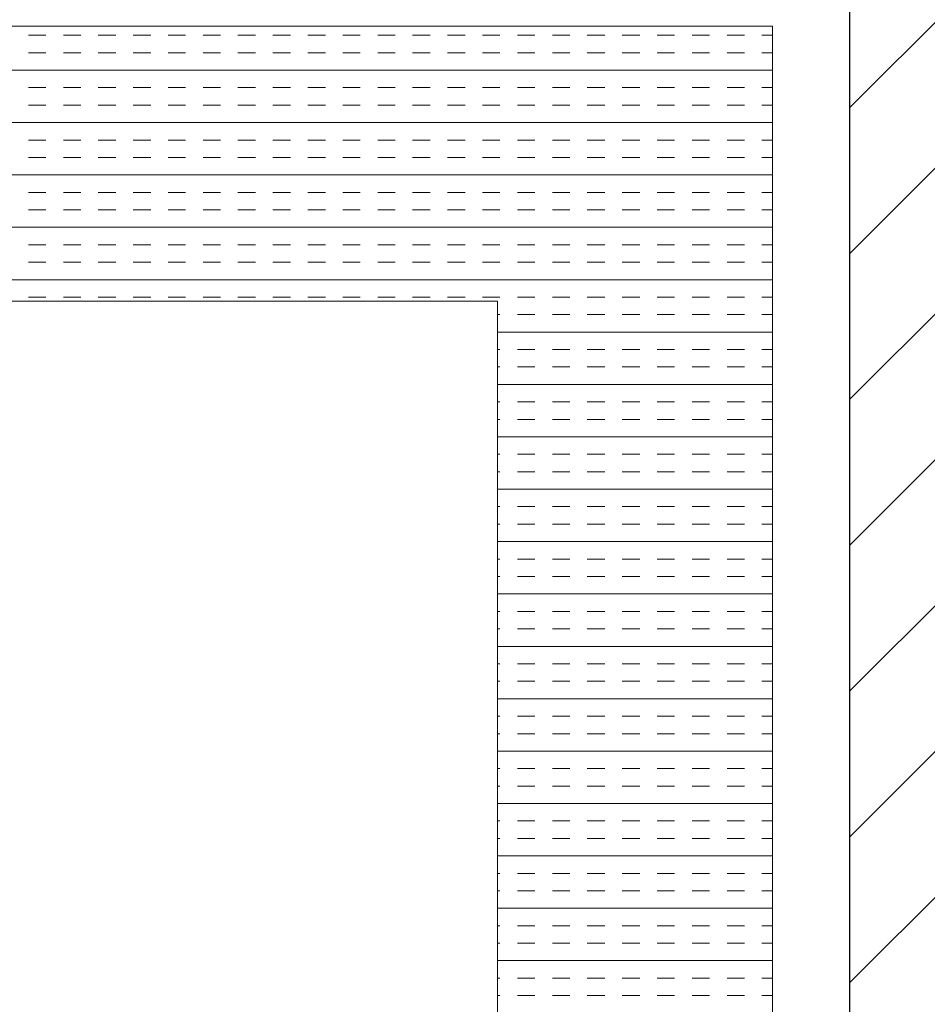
# Model space of a CAD drawing. Extents: x 3940905 to 4145695, y 925352 to 1109797.
# Tile 830 of 1056: x 4041206 to 4041371, y 1100474 to 1100653. Entities that reach past the tile are written whole.
import ezdxf

# ---------------------------------------------------------------- set-up
doc = ezdxf.new("R2010")
doc.units = 0
doc.header["$LTSCALE"] = 750
doc.header["$MEASUREMENT"] = 0
doc.layers.add('CIVIL WALLS', color=7, linetype='CONTINUOUS', lineweight=30)
doc.layers.add('CKD Equipments', color=252, linetype='CONTINUOUS', lineweight=0)
doc.layers.add('S-Hatch_8', color=7, linetype='CONTINUOUS')

msp = doc.modelspace()

# ---------------------------------------------------------------- hatches: boundary and pattern name
at = {"layer": 'S-Hatch_8'}
h = msp.add_hatch(dxfattribs=at)
h.set_pattern_fill('ANSI31', color=6, scale=150)
h.set_pattern_definition([(45, (55598.317, 54286.193), (-13.25825215, 13.25825215), [])])
h.paths.add_polyline_path([(4032909.71, 1095539.54), (4032784.71, 1095539.54), (4032784.71, 1094658.28), (4032909.71, 1094658.28)], flags=16)
h.paths.add_polyline_path([(4032934.71, 1095564.54), (4032759.71, 1095564.54), (4032759.71, 1094633.28), (4032934.71, 1094633.28)])
h.paths.add_polyline_path([(4036035.81, 1097319.5), (4036035.81, 1097194.49), (4032909.71, 1097194.5), (4032909.71, 1096488.48), (4032784.71, 1096488.48), (4032784.71, 1097319.5)], flags=16)
h.paths.add_polyline_path([(4039335.65, 1096588.98), (4040987, 1096589), (4040987, 1096464), (4039335.65, 1096463.98)], flags=17)
h.paths.add_polyline_path([(4039335.65, 1096613.98), (4041012, 1096614), (4041012, 1096439), (4039335.65, 1096438.98)])
h.paths.add_polyline_path([(4040862, 1095258.74), (4040862, 1095688.98), (4040987, 1095688.98), (4040987, 1095258.74), (4042012, 1095258.74), (4042012, 1095133.64), (4039635.81, 1095133.59), (4039635.81, 1095258.69)], flags=16)
h.paths.add_polyline_path([(4040837, 1095283.64), (4040837, 1095688.98), (4041012, 1095688.98), (4041012, 1095283.64), (4042037, 1095283.64), (4042037, 1095108.64), (4039635.81, 1095108.64), (4039635.81, 1095283.64)])
h.paths.add_polyline_path([(4044826.61, 1095744.14), (4044825.06, 1098019.68), (4044714.13, 1098019.44), (4044714.13, 1096994.44), (4043387, 1096994.44), (4043387, 1098078.44), (4043262, 1098078.44), (4043262, 1094831.38), (4043387, 1094831.38), (4043387, 1096869.44), (4044714.13, 1096869.44), (4044714.13, 1095868.9), (4044186.93, 1095868.93), (4044186.93, 1095743.93)], flags=17)
h.paths.add_polyline_path([(4044825.05, 1098044.44), (4044689.13, 1098044.44), (4044689.13, 1097019.44), (4043412, 1097019.44), (4043412, 1098103.44), (4043237, 1098103.44), (4043237, 1094806.38), (4043412, 1094806.38), (4043412, 1096844.44), (4044689.13, 1096844.44), (4044689.13, 1095893.9), (4044161.93, 1095893.93), (4044161.93, 1095718.93), (4044826.63, 1095719.38)])
h.paths.add_polyline_path([(4043387, 1099092.27), (4043753.59, 1099092.27), (4043753.59, 1099217.27), (4043263.42, 1099217.27), (4043263.42, 1098878.43), (4043387, 1098878.43)], flags=16)
h.paths.add_polyline_path([(4043412, 1099067.27), (4043753.59, 1099067.27), (4043753.59, 1099242.27), (4043236.95, 1099242.27), (4043237, 1098853.43), (4043412, 1098853.43)])
h.paths.add_polyline_path([(4041381.49, 1099092.27), (4041381.49, 1102053.43), (4041506.49, 1102053.43), (4041506.49, 1099217.27), (4042311.1, 1099217.27), (4042311.1, 1099092.27)], flags=16)
h.paths.add_polyline_path([(4041356.49, 1099067.27), (4041356.49, 1102078.43), (4041531.49, 1102078.43), (4041531.49, 1099242.27), (4042336.1, 1099242.27), (4042336.1, 1099067.27)])
h.paths.add_polyline_path([(4035556.81, 1097344.5), (4035556.81, 1097319.5), (4035436.81, 1097319.5), (4035436.81, 1097344.5), (4032759.71, 1097344.5), (4032759.71, 1096463.48), (4032934.71, 1096463.48), (4032934.71, 1097169.5), (4036035.81, 1097168.95), (4036035.81, 1097344.5)])

# ---------------------------------------------------------------- linework, layer by layer
at = {"layer": 'CIVIL WALLS', "color": 6, "elevation": -7.61}
msp.add_lwpolyline([(4041356.49, 1099067.27), (4041356.49, 1102078.43), (4041531.49, 1102078.43), (4041531.49, 1099242.27), (4042336.1, 1099242.27), (4042336.1, 1099067.27)], close=True, dxfattribs=at)
at = {"layer": 'CKD Equipments'}
for p, q in [((4041342.42, 1100651.64, -7.61), (4040524.42, 1100651.64, -7.61)), ((4041342.42, 1099951.64, -7.61), (4041342.42, 1100651.64, -7.61)), ((4041292.42, 1100601.64, -7.61), (4040574.42, 1100601.64, -7.61)), ((4041292.42, 1100001.64, -7.61), (4041292.42, 1100601.64, -7.61))]:
    msp.add_line(p, q, dxfattribs=at)
at = {"layer": 'CKD Equipments', "color": 4, "linetype": 'Continuous'}
for p, q in [((4041210.35, 1100649.98, -7.61), (4041207.17, 1100649.98, -7.61)), ((4041216.7, 1100649.98, -7.61), (4041213.52, 1100649.98, -7.61)), ((4041223.05, 1100649.98, -7.61), (4041219.87, 1100649.98, -7.61)), ((4041229.4, 1100649.98, -7.61), (4041226.22, 1100649.98, -7.61)), ((4041235.75, 1100649.98, -7.61), (4041232.57, 1100649.98, -7.61)), ((4041242.1, 1100649.98, -7.61), (4041238.92, 1100649.98, -7.61)), ((4041248.45, 1100649.98, -7.61), (4041245.27, 1100649.98, -7.61)), ((4041254.8, 1100649.98, -7.61), (4041251.62, 1100649.98, -7.61)), ((4041261.15, 1100649.98, -7.61), (4041257.97, 1100649.98, -7.61)), ((4041267.5, 1100649.98, -7.61), (4041264.32, 1100649.98, -7.61)), ((4041273.85, 1100649.98, -7.61), (4041270.67, 1100649.98, -7.61)), ((4041280.2, 1100649.98, -7.61), (4041277.02, 1100649.98, -7.61)), ((4041286.55, 1100649.98, -7.61), (4041283.37, 1100649.98, -7.61)), ((4041292.9, 1100649.98, -7.61), (4041289.72, 1100649.98, -7.61)), ((4041299.25, 1100649.98, -7.61), (4041296.07, 1100649.98, -7.61)), ((4041305.6, 1100649.98, -7.61), (4041302.42, 1100649.98, -7.61)), ((4041311.95, 1100649.98, -7.61), (4041308.77, 1100649.98, -7.61)), ((4041318.3, 1100649.98, -7.61), (4041315.12, 1100649.98, -7.61)), ((4041324.65, 1100649.98, -7.61), (4041321.47, 1100649.98, -7.61)), ((4041331, 1100649.98, -7.61), (4041327.82, 1100649.98, -7.61)), ((4041337.35, 1100649.98, -7.61), (4041334.17, 1100649.98, -7.61)), ((4041342.42, 1100649.98, -7.61), (4041340.52, 1100649.98, -7.61)), ((4041210.35, 1100646.81, -7.61), (4041207.17, 1100646.81, -7.61)), ((4041216.7, 1100646.81, -7.61), (4041213.52, 1100646.81, -7.61)), ((4041223.05, 1100646.81, -7.61), (4041219.87, 1100646.81, -7.61)), ((4041229.4, 1100646.81, -7.61), (4041226.22, 1100646.81, -7.61)), ((4041235.75, 1100646.81, -7.61), (4041232.57, 1100646.81, -7.61)), ((4041242.1, 1100646.81, -7.61), (4041238.92, 1100646.81, -7.61)), ((4041248.45, 1100646.81, -7.61), (4041245.27, 1100646.81, -7.61)), ((4041254.8, 1100646.81, -7.61), (4041251.62, 1100646.81, -7.61)), ((4041261.15, 1100646.81, -7.61), (4041257.97, 1100646.81, -7.61)), ((4041267.5, 1100646.81, -7.61), (4041264.32, 1100646.81, -7.61)), ((4041273.85, 1100646.81, -7.61), (4041270.67, 1100646.81, -7.61)), ((4041280.2, 1100646.81, -7.61), (4041277.02, 1100646.81, -7.61)), ((4041286.55, 1100646.81, -7.61), (4041283.37, 1100646.81, -7.61)), ((4041292.9, 1100646.81, -7.61), (4041289.72, 1100646.81, -7.61)), ((4041299.25, 1100646.81, -7.61), (4041296.07, 1100646.81, -7.61)), ((4041305.6, 1100646.81, -7.61), (4041302.42, 1100646.81, -7.61)), ((4041311.95, 1100646.81, -7.61), (4041308.77, 1100646.81, -7.61)), ((4041318.3, 1100646.81, -7.61), (4041315.12, 1100646.81, -7.61)), ((4041324.65, 1100646.81, -7.61), (4041321.47, 1100646.81, -7.61)), ((4041331, 1100646.81, -7.61), (4041327.82, 1100646.81, -7.61)), ((4041337.35, 1100646.81, -7.61), (4041334.17, 1100646.81, -7.61)), ((4041342.42, 1100646.81, -7.61), (4041340.52, 1100646.81, -7.61)), ((4041342.42, 1100643.63, -7.61), (4040524.42, 1100643.63, -7.61)), ((4041210.35, 1100640.46, -7.61), (4041207.17, 1100640.46, -7.61)), ((4041216.7, 1100640.46, -7.61), (4041213.52, 1100640.46, -7.61)), ((4041223.05, 1100640.46, -7.61), (4041219.87, 1100640.46, -7.61)), ((4041229.4, 1100640.46, -7.61), (4041226.22, 1100640.46, -7.61)), ((4041235.75, 1100640.46, -7.61), (4041232.57, 1100640.46, -7.61)), ((4041242.1, 1100640.46, -7.61), (4041238.92, 1100640.46, -7.61)), ((4041248.45, 1100640.46, -7.61), (4041245.27, 1100640.46, -7.61)), ((4041254.8, 1100640.46, -7.61), (4041251.62, 1100640.46, -7.61)), ((4041261.15, 1100640.46, -7.61), (4041257.97, 1100640.46, -7.61)), ((4041267.5, 1100640.46, -7.61), (4041264.32, 1100640.46, -7.61)), ((4041273.85, 1100640.46, -7.61), (4041270.67, 1100640.46, -7.61)), ((4041280.2, 1100640.46, -7.61), (4041277.02, 1100640.46, -7.61)), ((4041286.55, 1100640.46, -7.61), (4041283.37, 1100640.46, -7.61)), ((4041292.9, 1100640.46, -7.61), (4041289.72, 1100640.46, -7.61)), ((4041299.25, 1100640.46, -7.61), (4041296.07, 1100640.46, -7.61)), ((4041305.6, 1100640.46, -7.61), (4041302.42, 1100640.46, -7.61)), ((4041311.95, 1100640.46, -7.61), (4041308.77, 1100640.46, -7.61)), ((4041318.3, 1100640.46, -7.61), (4041315.12, 1100640.46, -7.61)), ((4041324.65, 1100640.46, -7.61), (4041321.47, 1100640.46, -7.61)), ((4041331, 1100640.46, -7.61), (4041327.82, 1100640.46, -7.61)), ((4041337.35, 1100640.46, -7.61), (4041334.17, 1100640.46, -7.61)), ((4041342.42, 1100640.46, -7.61), (4041340.52, 1100640.46, -7.61)), ((4041210.35, 1100637.28, -7.61), (4041207.17, 1100637.28, -7.61)), ((4041216.7, 1100637.28, -7.61), (4041213.52, 1100637.28, -7.61)), ((4041223.05, 1100637.28, -7.61), (4041219.87, 1100637.28, -7.61)), ((4041229.4, 1100637.28, -7.61), (4041226.22, 1100637.28, -7.61)), ((4041235.75, 1100637.28, -7.61), (4041232.57, 1100637.28, -7.61)), ((4041242.1, 1100637.28, -7.61), (4041238.92, 1100637.28, -7.61)), ((4041248.45, 1100637.28, -7.61), (4041245.27, 1100637.28, -7.61)), ((4041254.8, 1100637.28, -7.61), (4041251.62, 1100637.28, -7.61)), ((4041261.15, 1100637.28, -7.61), (4041257.97, 1100637.28, -7.61)), ((4041267.5, 1100637.28, -7.61), (4041264.32, 1100637.28, -7.61)), ((4041273.85, 1100637.28, -7.61), (4041270.67, 1100637.28, -7.61)), ((4041280.2, 1100637.28, -7.61), (4041277.02, 1100637.28, -7.61)), ((4041286.55, 1100637.28, -7.61), (4041283.37, 1100637.28, -7.61)), ((4041292.9, 1100637.28, -7.61), (4041289.72, 1100637.28, -7.61)), ((4041299.25, 1100637.28, -7.61), (4041296.07, 1100637.28, -7.61)), ((4041305.6, 1100637.28, -7.61), (4041302.42, 1100637.28, -7.61)), ((4041311.95, 1100637.28, -7.61), (4041308.77, 1100637.28, -7.61)), ((4041318.3, 1100637.28, -7.61), (4041315.12, 1100637.28, -7.61)), ((4041324.65, 1100637.28, -7.61), (4041321.47, 1100637.28, -7.61)), ((4041331, 1100637.28, -7.61), (4041327.82, 1100637.28, -7.61)), ((4041337.35, 1100637.28, -7.61), (4041334.17, 1100637.28, -7.61)), ((4041342.42, 1100637.28, -7.61), (4041340.52, 1100637.28, -7.61)), ((4041342.42, 1100634.11, -7.61), (4040524.42, 1100634.11, -7.61)), ((4041210.35, 1100630.93, -7.61), (4041207.17, 1100630.93, -7.61)), ((4041216.7, 1100630.93, -7.61), (4041213.52, 1100630.93, -7.61)), ((4041223.05, 1100630.93, -7.61), (4041219.87, 1100630.93, -7.61)), ((4041229.4, 1100630.93, -7.61), (4041226.22, 1100630.93, -7.61)), ((4041235.75, 1100630.93, -7.61), (4041232.57, 1100630.93, -7.61)), ((4041242.1, 1100630.93, -7.61), (4041238.92, 1100630.93, -7.61)), ((4041248.45, 1100630.93, -7.61), (4041245.27, 1100630.93, -7.61)), ((4041254.8, 1100630.93, -7.61), (4041251.62, 1100630.93, -7.61)), ((4041261.15, 1100630.93, -7.61), (4041257.97, 1100630.93, -7.61)), ((4041267.5, 1100630.93, -7.61), (4041264.32, 1100630.93, -7.61)), ((4041273.85, 1100630.93, -7.61), (4041270.67, 1100630.93, -7.61)), ((4041280.2, 1100630.93, -7.61), (4041277.02, 1100630.93, -7.61)), ((4041286.55, 1100630.93, -7.61), (4041283.37, 1100630.93, -7.61)), ((4041292.9, 1100630.93, -7.61), (4041289.72, 1100630.93, -7.61)), ((4041299.25, 1100630.93, -7.61), (4041296.07, 1100630.93, -7.61)), ((4041305.6, 1100630.93, -7.61), (4041302.42, 1100630.93, -7.61)), ((4041311.95, 1100630.93, -7.61), (4041308.77, 1100630.93, -7.61)), ((4041318.3, 1100630.93, -7.61), (4041315.12, 1100630.93, -7.61)), ((4041324.65, 1100630.93, -7.61), (4041321.47, 1100630.93, -7.61)), ((4041331, 1100630.93, -7.61), (4041327.82, 1100630.93, -7.61)), ((4041337.35, 1100630.93, -7.61), (4041334.17, 1100630.93, -7.61)), ((4041342.42, 1100630.93, -7.61), (4041340.52, 1100630.93, -7.61)), ((4041210.35, 1100627.76, -7.61), (4041207.17, 1100627.76, -7.61)), ((4041216.7, 1100627.76, -7.61), (4041213.52, 1100627.76, -7.61)), ((4041223.05, 1100627.76, -7.61), (4041219.87, 1100627.76, -7.61)), ((4041229.4, 1100627.76, -7.61), (4041226.22, 1100627.76, -7.61)), ((4041235.75, 1100627.76, -7.61), (4041232.57, 1100627.76, -7.61)), ((4041242.1, 1100627.76, -7.61), (4041238.92, 1100627.76, -7.61)), ((4041248.45, 1100627.76, -7.61), (4041245.27, 1100627.76, -7.61)), ((4041254.8, 1100627.76, -7.61), (4041251.62, 1100627.76, -7.61)), ((4041261.15, 1100627.76, -7.61), (4041257.97, 1100627.76, -7.61)), ((4041267.5, 1100627.76, -7.61), (4041264.32, 1100627.76, -7.61)), ((4041273.85, 1100627.76, -7.61), (4041270.67, 1100627.76, -7.61)), ((4041280.2, 1100627.76, -7.61), (4041277.02, 1100627.76, -7.61)), ((4041286.55, 1100627.76, -7.61), (4041283.37, 1100627.76, -7.61)), ((4041292.9, 1100627.76, -7.61), (4041289.72, 1100627.76, -7.61)), ((4041299.25, 1100627.76, -7.61), (4041296.07, 1100627.76, -7.61)), ((4041305.6, 1100627.76, -7.61), (4041302.42, 1100627.76, -7.61)), ((4041311.95, 1100627.76, -7.61), (4041308.77, 1100627.76, -7.61)), ((4041318.3, 1100627.76, -7.61), (4041315.12, 1100627.76, -7.61)), ((4041324.65, 1100627.76, -7.61), (4041321.47, 1100627.76, -7.61)), ((4041331, 1100627.76, -7.61), (4041327.82, 1100627.76, -7.61)), ((4041337.35, 1100627.76, -7.61), (4041334.17, 1100627.76, -7.61)), ((4041342.42, 1100627.76, -7.61), (4041340.52, 1100627.76, -7.61)), ((4041342.42, 1100624.58, -7.61), (4040524.42, 1100624.58, -7.61)), ((4041210.35, 1100621.41, -7.61), (4041207.17, 1100621.41, -7.61)), ((4041216.7, 1100621.41, -7.61), (4041213.52, 1100621.41, -7.61)), ((4041223.05, 1100621.41, -7.61), (4041219.87, 1100621.41, -7.61)), ((4041229.4, 1100621.41, -7.61), (4041226.22, 1100621.41, -7.61)), ((4041235.75, 1100621.41, -7.61), (4041232.57, 1100621.41, -7.61)), ((4041242.1, 1100621.41, -7.61), (4041238.92, 1100621.41, -7.61)), ((4041248.45, 1100621.41, -7.61), (4041245.27, 1100621.41, -7.61)), ((4041254.8, 1100621.41, -7.61), (4041251.62, 1100621.41, -7.61)), ((4041261.15, 1100621.41, -7.61), (4041257.97, 1100621.41, -7.61)), ((4041267.5, 1100621.41, -7.61), (4041264.32, 1100621.41, -7.61)), ((4041273.85, 1100621.41, -7.61), (4041270.67, 1100621.41, -7.61)), ((4041280.2, 1100621.41, -7.61), (4041277.02, 1100621.41, -7.61)), ((4041286.55, 1100621.41, -7.61), (4041283.37, 1100621.41, -7.61)), ((4041292.9, 1100621.41, -7.61), (4041289.72, 1100621.41, -7.61)), ((4041299.25, 1100621.41, -7.61), (4041296.07, 1100621.41, -7.61)), ((4041305.6, 1100621.41, -7.61), (4041302.42, 1100621.41, -7.61)), ((4041311.95, 1100621.41, -7.61), (4041308.77, 1100621.41, -7.61)), ((4041318.3, 1100621.41, -7.61), (4041315.12, 1100621.41, -7.61)), ((4041324.65, 1100621.41, -7.61), (4041321.47, 1100621.41, -7.61)), ((4041331, 1100621.41, -7.61), (4041327.82, 1100621.41, -7.61)), ((4041337.35, 1100621.41, -7.61), (4041334.17, 1100621.41, -7.61)), ((4041342.42, 1100621.41, -7.61), (4041340.52, 1100621.41, -7.61)), ((4041210.35, 1100618.23, -7.61), (4041207.17, 1100618.23, -7.61)), ((4041216.7, 1100618.23, -7.61), (4041213.52, 1100618.23, -7.61)), ((4041223.05, 1100618.23, -7.61), (4041219.87, 1100618.23, -7.61)), ((4041229.4, 1100618.23, -7.61), (4041226.22, 1100618.23, -7.61)), ((4041235.75, 1100618.23, -7.61), (4041232.57, 1100618.23, -7.61)), ((4041242.1, 1100618.23, -7.61), (4041238.92, 1100618.23, -7.61)), ((4041248.45, 1100618.23, -7.61), (4041245.27, 1100618.23, -7.61)), ((4041254.8, 1100618.23, -7.61), (4041251.62, 1100618.23, -7.61)), ((4041261.15, 1100618.23, -7.61), (4041257.97, 1100618.23, -7.61)), ((4041267.5, 1100618.23, -7.61), (4041264.32, 1100618.23, -7.61)), ((4041273.85, 1100618.23, -7.61), (4041270.67, 1100618.23, -7.61)), ((4041280.2, 1100618.23, -7.61), (4041277.02, 1100618.23, -7.61)), ((4041286.55, 1100618.23, -7.61), (4041283.37, 1100618.23, -7.61)), ((4041292.9, 1100618.23, -7.61), (4041289.72, 1100618.23, -7.61)), ((4041299.25, 1100618.23, -7.61), (4041296.07, 1100618.23, -7.61)), ((4041305.6, 1100618.23, -7.61), (4041302.42, 1100618.23, -7.61)), ((4041311.95, 1100618.23, -7.61), (4041308.77, 1100618.23, -7.61)), ((4041318.3, 1100618.23, -7.61), (4041315.12, 1100618.23, -7.61)), ((4041324.65, 1100618.23, -7.61), (4041321.47, 1100618.23, -7.61)), ((4041331, 1100618.23, -7.61), (4041327.82, 1100618.23, -7.61)), ((4041337.35, 1100618.23, -7.61), (4041334.17, 1100618.23, -7.61)), ((4041342.42, 1100618.23, -7.61), (4041340.52, 1100618.23, -7.61)), ((4041342.42, 1100615.06, -7.61), (4040524.42, 1100615.06, -7.61)), ((4041210.35, 1100611.88, -7.61), (4041207.17, 1100611.88, -7.61)), ((4041216.7, 1100611.88, -7.61), (4041213.52, 1100611.88, -7.61)), ((4041223.05, 1100611.88, -7.61), (4041219.87, 1100611.88, -7.61)), ((4041229.4, 1100611.88, -7.61), (4041226.22, 1100611.88, -7.61)), ((4041235.75, 1100611.88, -7.61), (4041232.57, 1100611.88, -7.61)), ((4041242.1, 1100611.88, -7.61), (4041238.92, 1100611.88, -7.61)), ((4041248.45, 1100611.88, -7.61), (4041245.27, 1100611.88, -7.61)), ((4041254.8, 1100611.88, -7.61), (4041251.62, 1100611.88, -7.61)), ((4041261.15, 1100611.88, -7.61), (4041257.97, 1100611.88, -7.61)), ((4041267.5, 1100611.88, -7.61), (4041264.32, 1100611.88, -7.61)), ((4041273.85, 1100611.88, -7.61), (4041270.67, 1100611.88, -7.61)), ((4041280.2, 1100611.88, -7.61), (4041277.02, 1100611.88, -7.61)), ((4041286.55, 1100611.88, -7.61), (4041283.37, 1100611.88, -7.61)), ((4041292.9, 1100611.88, -7.61), (4041289.72, 1100611.88, -7.61)), ((4041299.25, 1100611.88, -7.61), (4041296.07, 1100611.88, -7.61)), ((4041305.6, 1100611.88, -7.61), (4041302.42, 1100611.88, -7.61)), ((4041311.95, 1100611.88, -7.61), (4041308.77, 1100611.88, -7.61)), ((4041318.3, 1100611.88, -7.61), (4041315.12, 1100611.88, -7.61)), ((4041324.65, 1100611.88, -7.61), (4041321.47, 1100611.88, -7.61)), ((4041331, 1100611.88, -7.61), (4041327.82, 1100611.88, -7.61)), ((4041337.35, 1100611.88, -7.61), (4041334.17, 1100611.88, -7.61)), ((4041342.42, 1100611.88, -7.61), (4041340.52, 1100611.88, -7.61)), ((4041210.35, 1100608.71, -7.61), (4041207.17, 1100608.71, -7.61)), ((4041216.7, 1100608.71, -7.61), (4041213.52, 1100608.71, -7.61)), ((4041223.05, 1100608.71, -7.61), (4041219.87, 1100608.71, -7.61)), ((4041229.4, 1100608.71, -7.61), (4041226.22, 1100608.71, -7.61)), ((4041235.75, 1100608.71, -7.61), (4041232.57, 1100608.71, -7.61)), ((4041242.1, 1100608.71, -7.61), (4041238.92, 1100608.71, -7.61)), ((4041248.45, 1100608.71, -7.61), (4041245.27, 1100608.71, -7.61)), ((4041254.8, 1100608.71, -7.61), (4041251.62, 1100608.71, -7.61)), ((4041261.15, 1100608.71, -7.61), (4041257.97, 1100608.71, -7.61)), ((4041267.5, 1100608.71, -7.61), (4041264.32, 1100608.71, -7.61)), ((4041273.85, 1100608.71, -7.61), (4041270.67, 1100608.71, -7.61)), ((4041280.2, 1100608.71, -7.61), (4041277.02, 1100608.71, -7.61)), ((4041286.55, 1100608.71, -7.61), (4041283.37, 1100608.71, -7.61)), ((4041292.9, 1100608.71, -7.61), (4041289.72, 1100608.71, -7.61)), ((4041299.25, 1100608.71, -7.61), (4041296.07, 1100608.71, -7.61)), ((4041305.6, 1100608.71, -7.61), (4041302.42, 1100608.71, -7.61)), ((4041311.95, 1100608.71, -7.61), (4041308.77, 1100608.71, -7.61)), ((4041318.3, 1100608.71, -7.61), (4041315.12, 1100608.71, -7.61)), ((4041324.65, 1100608.71, -7.61), (4041321.47, 1100608.71, -7.61)), ((4041331, 1100608.71, -7.61), (4041327.82, 1100608.71, -7.61)), ((4041337.35, 1100608.71, -7.61), (4041334.17, 1100608.71, -7.61)), ((4041342.42, 1100608.71, -7.61), (4041340.52, 1100608.71, -7.61)), ((4041342.42, 1100605.53, -7.61), (4040524.42, 1100605.53, -7.61)), ((4041210.35, 1100602.36, -7.61), (4041207.17, 1100602.36, -7.61)), ((4041216.7, 1100602.36, -7.61), (4041213.52, 1100602.36, -7.61)), ((4041223.05, 1100602.36, -7.61), (4041219.87, 1100602.36, -7.61)), ((4041229.4, 1100602.36, -7.61), (4041226.22, 1100602.36, -7.61)), ((4041235.75, 1100602.36, -7.61), (4041232.57, 1100602.36, -7.61)), ((4041242.1, 1100602.36, -7.61), (4041238.92, 1100602.36, -7.61)), ((4041248.45, 1100602.36, -7.61), (4041245.27, 1100602.36, -7.61)), ((4041254.8, 1100602.36, -7.61), (4041251.62, 1100602.36, -7.61)), ((4041261.15, 1100602.36, -7.61), (4041257.97, 1100602.36, -7.61)), ((4041267.5, 1100602.36, -7.61), (4041264.32, 1100602.36, -7.61)), ((4041273.85, 1100602.36, -7.61), (4041270.67, 1100602.36, -7.61)), ((4041280.2, 1100602.36, -7.61), (4041277.02, 1100602.36, -7.61)), ((4041286.55, 1100602.36, -7.61), (4041283.37, 1100602.36, -7.61)), ((4041292.9, 1100602.36, -7.61), (4041289.72, 1100602.36, -7.61)), ((4041299.25, 1100602.36, -7.61), (4041296.07, 1100602.36, -7.61)), ((4041305.6, 1100602.36, -7.61), (4041302.42, 1100602.36, -7.61)), ((4041311.95, 1100602.36, -7.61), (4041308.77, 1100602.36, -7.61)), ((4041318.3, 1100602.36, -7.61), (4041315.12, 1100602.36, -7.61)), ((4041324.65, 1100602.36, -7.61), (4041321.47, 1100602.36, -7.61)), ((4041331, 1100602.36, -7.61), (4041327.82, 1100602.36, -7.61)), ((4041337.35, 1100602.36, -7.61), (4041334.17, 1100602.36, -7.61)), ((4041342.42, 1100602.36, -7.61), (4041340.52, 1100602.36, -7.61)), ((4041292.9, 1100599.18, -7.61), (4041292.42, 1100599.18, -7.61)), ((4041299.25, 1100599.18, -7.61), (4041296.07, 1100599.18, -7.61)), ((4041305.6, 1100599.18, -7.61), (4041302.42, 1100599.18, -7.61)), ((4041311.95, 1100599.18, -7.61), (4041308.77, 1100599.18, -7.61)), ((4041318.3, 1100599.18, -7.61), (4041315.12, 1100599.18, -7.61)), ((4041324.65, 1100599.18, -7.61), (4041321.47, 1100599.18, -7.61)), ((4041331, 1100599.18, -7.61), (4041327.82, 1100599.18, -7.61)), ((4041337.35, 1100599.18, -7.61), (4041334.17, 1100599.18, -7.61)), ((4041342.42, 1100599.18, -7.61), (4041340.52, 1100599.18, -7.61)), ((4041342.42, 1100596.01, -7.61), (4041292.42, 1100596.01, -7.61)), ((4041292.9, 1100592.83, -7.61), (4041292.42, 1100592.83, -7.61)), ((4041299.25, 1100592.83, -7.61), (4041296.07, 1100592.83, -7.61)), ((4041305.6, 1100592.83, -7.61), (4041302.42, 1100592.83, -7.61)), ((4041311.95, 1100592.83, -7.61), (4041308.77, 1100592.83, -7.61)), ((4041318.3, 1100592.83, -7.61), (4041315.12, 1100592.83, -7.61)), ((4041324.65, 1100592.83, -7.61), (4041321.47, 1100592.83, -7.61)), ((4041331, 1100592.83, -7.61), (4041327.82, 1100592.83, -7.61)), ((4041337.35, 1100592.83, -7.61), (4041334.17, 1100592.83, -7.61)), ((4041342.42, 1100592.83, -7.61), (4041340.52, 1100592.83, -7.61)), ((4041292.9, 1100589.66, -7.61), (4041292.42, 1100589.66, -7.61)), ((4041299.25, 1100589.66, -7.61), (4041296.07, 1100589.66, -7.61)), ((4041305.6, 1100589.66, -7.61), (4041302.42, 1100589.66, -7.61)), ((4041311.95, 1100589.66, -7.61), (4041308.77, 1100589.66, -7.61)), ((4041318.3, 1100589.66, -7.61), (4041315.12, 1100589.66, -7.61)), ((4041324.65, 1100589.66, -7.61), (4041321.47, 1100589.66, -7.61)), ((4041331, 1100589.66, -7.61), (4041327.82, 1100589.66, -7.61)), ((4041337.35, 1100589.66, -7.61), (4041334.17, 1100589.66, -7.61)), ((4041342.42, 1100589.66, -7.61), (4041340.52, 1100589.66, -7.61)), ((4041342.42, 1100586.48, -7.61), (4041292.42, 1100586.48, -7.61)), ((4041292.9, 1100583.31, -7.61), (4041292.42, 1100583.31, -7.61)), ((4041299.25, 1100583.31, -7.61), (4041296.07, 1100583.31, -7.61)), ((4041305.6, 1100583.31, -7.61), (4041302.42, 1100583.31, -7.61)), ((4041311.95, 1100583.31, -7.61), (4041308.77, 1100583.31, -7.61)), ((4041318.3, 1100583.31, -7.61), (4041315.12, 1100583.31, -7.61)), ((4041324.65, 1100583.31, -7.61), (4041321.47, 1100583.31, -7.61)), ((4041331, 1100583.31, -7.61), (4041327.82, 1100583.31, -7.61)), ((4041337.35, 1100583.31, -7.61), (4041334.17, 1100583.31, -7.61)), ((4041342.42, 1100583.31, -7.61), (4041340.52, 1100583.31, -7.61)), ((4041292.9, 1100580.13, -7.61), (4041292.42, 1100580.13, -7.61)), ((4041299.25, 1100580.13, -7.61), (4041296.07, 1100580.13, -7.61)), ((4041305.6, 1100580.13, -7.61), (4041302.42, 1100580.13, -7.61)), ((4041311.95, 1100580.13, -7.61), (4041308.77, 1100580.13, -7.61)), ((4041318.3, 1100580.13, -7.61), (4041315.12, 1100580.13, -7.61)), ((4041324.65, 1100580.13, -7.61), (4041321.47, 1100580.13, -7.61)), ((4041331, 1100580.13, -7.61), (4041327.82, 1100580.13, -7.61)), ((4041337.35, 1100580.13, -7.61), (4041334.17, 1100580.13, -7.61)), ((4041342.42, 1100580.13, -7.61), (4041340.52, 1100580.13, -7.61)), ((4041342.42, 1100576.96, -7.61), (4041292.42, 1100576.96, -7.61)), ((4041292.9, 1100573.78, -7.61), (4041292.42, 1100573.78, -7.61)), ((4041299.25, 1100573.78, -7.61), (4041296.07, 1100573.78, -7.61)), ((4041305.6, 1100573.78, -7.61), (4041302.42, 1100573.78, -7.61)), ((4041311.95, 1100573.78, -7.61), (4041308.77, 1100573.78, -7.61)), ((4041318.3, 1100573.78, -7.61), (4041315.12, 1100573.78, -7.61)), ((4041324.65, 1100573.78, -7.61), (4041321.47, 1100573.78, -7.61)), ((4041331, 1100573.78, -7.61), (4041327.82, 1100573.78, -7.61)), ((4041337.35, 1100573.78, -7.61), (4041334.17, 1100573.78, -7.61)), ((4041342.42, 1100573.78, -7.61), (4041340.52, 1100573.78, -7.61)), ((4041292.9, 1100570.61, -7.61), (4041292.42, 1100570.61, -7.61)), ((4041299.25, 1100570.61, -7.61), (4041296.07, 1100570.61, -7.61)), ((4041305.6, 1100570.61, -7.61), (4041302.42, 1100570.61, -7.61)), ((4041311.95, 1100570.61, -7.61), (4041308.77, 1100570.61, -7.61)), ((4041318.3, 1100570.61, -7.61), (4041315.12, 1100570.61, -7.61)), ((4041324.65, 1100570.61, -7.61), (4041321.47, 1100570.61, -7.61)), ((4041331, 1100570.61, -7.61), (4041327.82, 1100570.61, -7.61)), ((4041337.35, 1100570.61, -7.61), (4041334.17, 1100570.61, -7.61)), ((4041342.42, 1100570.61, -7.61), (4041340.52, 1100570.61, -7.61)), ((4041342.42, 1100567.43, -7.61), (4041292.42, 1100567.43, -7.61)), ((4041292.9, 1100564.26, -7.61), (4041292.42, 1100564.26, -7.61)), ((4041299.25, 1100564.26, -7.61), (4041296.07, 1100564.26, -7.61)), ((4041305.6, 1100564.26, -7.61), (4041302.42, 1100564.26, -7.61)), ((4041311.95, 1100564.26, -7.61), (4041308.77, 1100564.26, -7.61)), ((4041318.3, 1100564.26, -7.61), (4041315.12, 1100564.26, -7.61)), ((4041324.65, 1100564.26, -7.61), (4041321.47, 1100564.26, -7.61)), ((4041331, 1100564.26, -7.61), (4041327.82, 1100564.26, -7.61)), ((4041337.35, 1100564.26, -7.61), (4041334.17, 1100564.26, -7.61)), ((4041342.42, 1100564.26, -7.61), (4041340.52, 1100564.26, -7.61)), ((4041292.9, 1100561.08, -7.61), (4041292.42, 1100561.08, -7.61)), ((4041299.25, 1100561.08, -7.61), (4041296.07, 1100561.08, -7.61)), ((4041305.6, 1100561.08, -7.61), (4041302.42, 1100561.08, -7.61)), ((4041311.95, 1100561.08, -7.61), (4041308.77, 1100561.08, -7.61)), ((4041318.3, 1100561.08, -7.61), (4041315.12, 1100561.08, -7.61)), ((4041324.65, 1100561.08, -7.61), (4041321.47, 1100561.08, -7.61)), ((4041331, 1100561.08, -7.61), (4041327.82, 1100561.08, -7.61)), ((4041337.35, 1100561.08, -7.61), (4041334.17, 1100561.08, -7.61)), ((4041342.42, 1100561.08, -7.61), (4041340.52, 1100561.08, -7.61)), ((4041342.42, 1100557.91, -7.61), (4041292.42, 1100557.91, -7.61)), ((4041292.9, 1100554.73, -7.61), (4041292.42, 1100554.73, -7.61)), ((4041299.25, 1100554.73, -7.61), (4041296.07, 1100554.73, -7.61)), ((4041305.6, 1100554.73, -7.61), (4041302.42, 1100554.73, -7.61)), ((4041311.95, 1100554.73, -7.61), (4041308.77, 1100554.73, -7.61)), ((4041318.3, 1100554.73, -7.61), (4041315.12, 1100554.73, -7.61)), ((4041324.65, 1100554.73, -7.61), (4041321.47, 1100554.73, -7.61)), ((4041331, 1100554.73, -7.61), (4041327.82, 1100554.73, -7.61)), ((4041337.35, 1100554.73, -7.61), (4041334.17, 1100554.73, -7.61)), ((4041342.42, 1100554.73, -7.61), (4041340.52, 1100554.73, -7.61)), ((4041292.9, 1100551.56, -7.61), (4041292.42, 1100551.56, -7.61)), ((4041299.25, 1100551.56, -7.61), (4041296.07, 1100551.56, -7.61)), ((4041305.6, 1100551.56, -7.61), (4041302.42, 1100551.56, -7.61)), ((4041311.95, 1100551.56, -7.61), (4041308.77, 1100551.56, -7.61)), ((4041318.3, 1100551.56, -7.61), (4041315.12, 1100551.56, -7.61)), ((4041324.65, 1100551.56, -7.61), (4041321.47, 1100551.56, -7.61)), ((4041331, 1100551.56, -7.61), (4041327.82, 1100551.56, -7.61)), ((4041337.35, 1100551.56, -7.61), (4041334.17, 1100551.56, -7.61)), ((4041342.42, 1100551.56, -7.61), (4041340.52, 1100551.56, -7.61)), ((4041342.42, 1100548.38, -7.61), (4041292.42, 1100548.38, -7.61)), ((4041292.9, 1100545.21, -7.61), (4041292.42, 1100545.21, -7.61)), ((4041299.25, 1100545.21, -7.61), (4041296.07, 1100545.21, -7.61)), ((4041305.6, 1100545.21, -7.61), (4041302.42, 1100545.21, -7.61)), ((4041311.95, 1100545.21, -7.61), (4041308.77, 1100545.21, -7.61)), ((4041318.3, 1100545.21, -7.61), (4041315.12, 1100545.21, -7.61)), ((4041324.65, 1100545.21, -7.61), (4041321.47, 1100545.21, -7.61)), ((4041331, 1100545.21, -7.61), (4041327.82, 1100545.21, -7.61)), ((4041337.35, 1100545.21, -7.61), (4041334.17, 1100545.21, -7.61)), ((4041342.42, 1100545.21, -7.61), (4041340.52, 1100545.21, -7.61)), ((4041292.9, 1100542.03, -7.61), (4041292.42, 1100542.03, -7.61)), ((4041299.25, 1100542.03, -7.61), (4041296.07, 1100542.03, -7.61)), ((4041305.6, 1100542.03, -7.61), (4041302.42, 1100542.03, -7.61)), ((4041311.95, 1100542.03, -7.61), (4041308.77, 1100542.03, -7.61)), ((4041318.3, 1100542.03, -7.61), (4041315.12, 1100542.03, -7.61)), ((4041324.65, 1100542.03, -7.61), (4041321.47, 1100542.03, -7.61)), ((4041331, 1100542.03, -7.61), (4041327.82, 1100542.03, -7.61)), ((4041337.35, 1100542.03, -7.61), (4041334.17, 1100542.03, -7.61)), ((4041342.42, 1100542.03, -7.61), (4041340.52, 1100542.03, -7.61)), ((4041342.42, 1100538.86, -7.61), (4041292.42, 1100538.86, -7.61)), ((4041292.9, 1100535.68, -7.61), (4041292.42, 1100535.68, -7.61)), ((4041299.25, 1100535.68, -7.61), (4041296.07, 1100535.68, -7.61)), ((4041305.6, 1100535.68, -7.61), (4041302.42, 1100535.68, -7.61)), ((4041311.95, 1100535.68, -7.61), (4041308.77, 1100535.68, -7.61)), ((4041318.3, 1100535.68, -7.61), (4041315.12, 1100535.68, -7.61)), ((4041324.65, 1100535.68, -7.61), (4041321.47, 1100535.68, -7.61)), ((4041331, 1100535.68, -7.61), (4041327.82, 1100535.68, -7.61)), ((4041337.35, 1100535.68, -7.61), (4041334.17, 1100535.68, -7.61)), ((4041342.42, 1100535.68, -7.61), (4041340.52, 1100535.68, -7.61)), ((4041292.9, 1100532.51, -7.61), (4041292.42, 1100532.51, -7.61)), ((4041299.25, 1100532.51, -7.61), (4041296.07, 1100532.51, -7.61)), ((4041305.6, 1100532.51, -7.61), (4041302.42, 1100532.51, -7.61)), ((4041311.95, 1100532.51, -7.61), (4041308.77, 1100532.51, -7.61)), ((4041318.3, 1100532.51, -7.61), (4041315.12, 1100532.51, -7.61)), ((4041324.65, 1100532.51, -7.61), (4041321.47, 1100532.51, -7.61)), ((4041331, 1100532.51, -7.61), (4041327.82, 1100532.51, -7.61)), ((4041337.35, 1100532.51, -7.61), (4041334.17, 1100532.51, -7.61)), ((4041342.42, 1100532.51, -7.61), (4041340.52, 1100532.51, -7.61)), ((4041342.42, 1100529.33, -7.61), (4041292.42, 1100529.33, -7.61)), ((4041292.9, 1100526.16, -7.61), (4041292.42, 1100526.16, -7.61)), ((4041299.25, 1100526.16, -7.61), (4041296.07, 1100526.16, -7.61)), ((4041305.6, 1100526.16, -7.61), (4041302.42, 1100526.16, -7.61)), ((4041311.95, 1100526.16, -7.61), (4041308.77, 1100526.16, -7.61)), ((4041318.3, 1100526.16, -7.61), (4041315.12, 1100526.16, -7.61)), ((4041324.65, 1100526.16, -7.61), (4041321.47, 1100526.16, -7.61)), ((4041331, 1100526.16, -7.61), (4041327.82, 1100526.16, -7.61)), ((4041337.35, 1100526.16, -7.61), (4041334.17, 1100526.16, -7.61)), ((4041342.42, 1100526.16, -7.61), (4041340.52, 1100526.16, -7.61)), ((4041292.9, 1100522.98, -7.61), (4041292.42, 1100522.98, -7.61)), ((4041299.25, 1100522.98, -7.61), (4041296.07, 1100522.98, -7.61)), ((4041305.6, 1100522.98, -7.61), (4041302.42, 1100522.98, -7.61)), ((4041311.95, 1100522.98, -7.61), (4041308.77, 1100522.98, -7.61)), ((4041318.3, 1100522.98, -7.61), (4041315.12, 1100522.98, -7.61)), ((4041324.65, 1100522.98, -7.61), (4041321.47, 1100522.98, -7.61)), ((4041331, 1100522.98, -7.61), (4041327.82, 1100522.98, -7.61)), ((4041337.35, 1100522.98, -7.61), (4041334.17, 1100522.98, -7.61)), ((4041342.42, 1100522.98, -7.61), (4041340.52, 1100522.98, -7.61)), ((4041342.42, 1100519.81, -7.61), (4041292.42, 1100519.81, -7.61)), ((4041292.9, 1100516.63, -7.61), (4041292.42, 1100516.63, -7.61)), ((4041299.25, 1100516.63, -7.61), (4041296.07, 1100516.63, -7.61)), ((4041305.6, 1100516.63, -7.61), (4041302.42, 1100516.63, -7.61)), ((4041311.95, 1100516.63, -7.61), (4041308.77, 1100516.63, -7.61)), ((4041318.3, 1100516.63, -7.61), (4041315.12, 1100516.63, -7.61)), ((4041324.65, 1100516.63, -7.61), (4041321.47, 1100516.63, -7.61)), ((4041331, 1100516.63, -7.61), (4041327.82, 1100516.63, -7.61)), ((4041337.35, 1100516.63, -7.61), (4041334.17, 1100516.63, -7.61)), ((4041342.42, 1100516.63, -7.61), (4041340.52, 1100516.63, -7.61)), ((4041292.9, 1100513.46, -7.61), (4041292.42, 1100513.46, -7.61)), ((4041299.25, 1100513.46, -7.61), (4041296.07, 1100513.46, -7.61)), ((4041305.6, 1100513.46, -7.61), (4041302.42, 1100513.46, -7.61)), ((4041311.95, 1100513.46, -7.61), (4041308.77, 1100513.46, -7.61)), ((4041318.3, 1100513.46, -7.61), (4041315.12, 1100513.46, -7.61)), ((4041324.65, 1100513.46, -7.61), (4041321.47, 1100513.46, -7.61)), ((4041331, 1100513.46, -7.61), (4041327.82, 1100513.46, -7.61)), ((4041337.35, 1100513.46, -7.61), (4041334.17, 1100513.46, -7.61)), ((4041342.42, 1100513.46, -7.61), (4041340.52, 1100513.46, -7.61)), ((4041342.42, 1100510.28, -7.61), (4041292.42, 1100510.28, -7.61)), ((4041292.9, 1100507.11, -7.61), (4041292.42, 1100507.11, -7.61)), ((4041299.25, 1100507.11, -7.61), (4041296.07, 1100507.11, -7.61)), ((4041305.6, 1100507.11, -7.61), (4041302.42, 1100507.11, -7.61)), ((4041311.95, 1100507.11, -7.61), (4041308.77, 1100507.11, -7.61)), ((4041318.3, 1100507.11, -7.61), (4041315.12, 1100507.11, -7.61)), ((4041324.65, 1100507.11, -7.61), (4041321.47, 1100507.11, -7.61)), ((4041331, 1100507.11, -7.61), (4041327.82, 1100507.11, -7.61)), ((4041337.35, 1100507.11, -7.61), (4041334.17, 1100507.11, -7.61)), ((4041342.42, 1100507.11, -7.61), (4041340.52, 1100507.11, -7.61)), ((4041292.9, 1100503.93, -7.61), (4041292.42, 1100503.93, -7.61)), ((4041299.25, 1100503.93, -7.61), (4041296.07, 1100503.93, -7.61)), ((4041305.6, 1100503.93, -7.61), (4041302.42, 1100503.93, -7.61)), ((4041311.95, 1100503.93, -7.61), (4041308.77, 1100503.93, -7.61)), ((4041318.3, 1100503.93, -7.61), (4041315.12, 1100503.93, -7.61)), ((4041324.65, 1100503.93, -7.61), (4041321.47, 1100503.93, -7.61)), ((4041331, 1100503.93, -7.61), (4041327.82, 1100503.93, -7.61)), ((4041337.35, 1100503.93, -7.61), (4041334.17, 1100503.93, -7.61)), ((4041342.42, 1100503.93, -7.61), (4041340.52, 1100503.93, -7.61)), ((4041342.42, 1100500.76, -7.61), (4041292.42, 1100500.76, -7.61)), ((4041292.9, 1100497.58, -7.61), (4041292.42, 1100497.58, -7.61)), ((4041299.25, 1100497.58, -7.61), (4041296.07, 1100497.58, -7.61)), ((4041305.6, 1100497.58, -7.61), (4041302.42, 1100497.58, -7.61)), ((4041311.95, 1100497.58, -7.61), (4041308.77, 1100497.58, -7.61)), ((4041318.3, 1100497.58, -7.61), (4041315.12, 1100497.58, -7.61)), ((4041324.65, 1100497.58, -7.61), (4041321.47, 1100497.58, -7.61)), ((4041331, 1100497.58, -7.61), (4041327.82, 1100497.58, -7.61)), ((4041337.35, 1100497.58, -7.61), (4041334.17, 1100497.58, -7.61)), ((4041342.42, 1100497.58, -7.61), (4041340.52, 1100497.58, -7.61)), ((4041292.9, 1100494.41, -7.61), (4041292.42, 1100494.41, -7.61)), ((4041299.25, 1100494.41, -7.61), (4041296.07, 1100494.41, -7.61)), ((4041305.6, 1100494.41, -7.61), (4041302.42, 1100494.41, -7.61)), ((4041311.95, 1100494.41, -7.61), (4041308.77, 1100494.41, -7.61)), ((4041318.3, 1100494.41, -7.61), (4041315.12, 1100494.41, -7.61)), ((4041324.65, 1100494.41, -7.61), (4041321.47, 1100494.41, -7.61)), ((4041331, 1100494.41, -7.61), (4041327.82, 1100494.41, -7.61)), ((4041337.35, 1100494.41, -7.61), (4041334.17, 1100494.41, -7.61)), ((4041342.42, 1100494.41, -7.61), (4041340.52, 1100494.41, -7.61)), ((4041342.42, 1100491.23, -7.61), (4041292.42, 1100491.23, -7.61)), ((4041292.9, 1100488.06, -7.61), (4041292.42, 1100488.06, -7.61)), ((4041299.25, 1100488.06, -7.61), (4041296.07, 1100488.06, -7.61)), ((4041305.6, 1100488.06, -7.61), (4041302.42, 1100488.06, -7.61)), ((4041311.95, 1100488.06, -7.61), (4041308.77, 1100488.06, -7.61)), ((4041318.3, 1100488.06, -7.61), (4041315.12, 1100488.06, -7.61)), ((4041324.65, 1100488.06, -7.61), (4041321.47, 1100488.06, -7.61)), ((4041331, 1100488.06, -7.61), (4041327.82, 1100488.06, -7.61)), ((4041337.35, 1100488.06, -7.61), (4041334.17, 1100488.06, -7.61)), ((4041342.42, 1100488.06, -7.61), (4041340.52, 1100488.06, -7.61)), ((4041292.9, 1100484.88, -7.61), (4041292.42, 1100484.88, -7.61)), ((4041299.25, 1100484.88, -7.61), (4041296.07, 1100484.88, -7.61)), ((4041305.6, 1100484.88, -7.61), (4041302.42, 1100484.88, -7.61)), ((4041311.95, 1100484.88, -7.61), (4041308.77, 1100484.88, -7.61)), ((4041318.3, 1100484.88, -7.61), (4041315.12, 1100484.88, -7.61)), ((4041324.65, 1100484.88, -7.61), (4041321.47, 1100484.88, -7.61)), ((4041331, 1100484.88, -7.61), (4041327.82, 1100484.88, -7.61)), ((4041337.35, 1100484.88, -7.61), (4041334.17, 1100484.88, -7.61)), ((4041342.42, 1100484.88, -7.61), (4041340.52, 1100484.88, -7.61)), ((4041342.42, 1100481.71, -7.61), (4041292.42, 1100481.71, -7.61)), ((4041292.9, 1100478.53, -7.61), (4041292.42, 1100478.53, -7.61)), ((4041299.25, 1100478.53, -7.61), (4041296.07, 1100478.53, -7.61)), ((4041305.6, 1100478.53, -7.61), (4041302.42, 1100478.53, -7.61)), ((4041311.95, 1100478.53, -7.61), (4041308.77, 1100478.53, -7.61)), ((4041318.3, 1100478.53, -7.61), (4041315.12, 1100478.53, -7.61)), ((4041324.65, 1100478.53, -7.61), (4041321.47, 1100478.53, -7.61)), ((4041331, 1100478.53, -7.61), (4041327.82, 1100478.53, -7.61)), ((4041337.35, 1100478.53, -7.61), (4041334.17, 1100478.53, -7.61)), ((4041342.42, 1100478.53, -7.61), (4041340.52, 1100478.53, -7.61)), ((4041292.9, 1100475.36, -7.61), (4041292.42, 1100475.36, -7.61)), ((4041299.25, 1100475.36, -7.61), (4041296.07, 1100475.36, -7.61)), ((4041305.6, 1100475.36, -7.61), (4041302.42, 1100475.36, -7.61)), ((4041311.95, 1100475.36, -7.61), (4041308.77, 1100475.36, -7.61)), ((4041318.3, 1100475.36, -7.61), (4041315.12, 1100475.36, -7.61)), ((4041324.65, 1100475.36, -7.61), (4041321.47, 1100475.36, -7.61)), ((4041331, 1100475.36, -7.61), (4041327.82, 1100475.36, -7.61)), ((4041337.35, 1100475.36, -7.61), (4041334.17, 1100475.36, -7.61)), ((4041342.42, 1100475.36, -7.61), (4041340.52, 1100475.36, -7.61))]:
    msp.add_line(p, q, dxfattribs=at)

doc.saveas('drawing.dxf')
